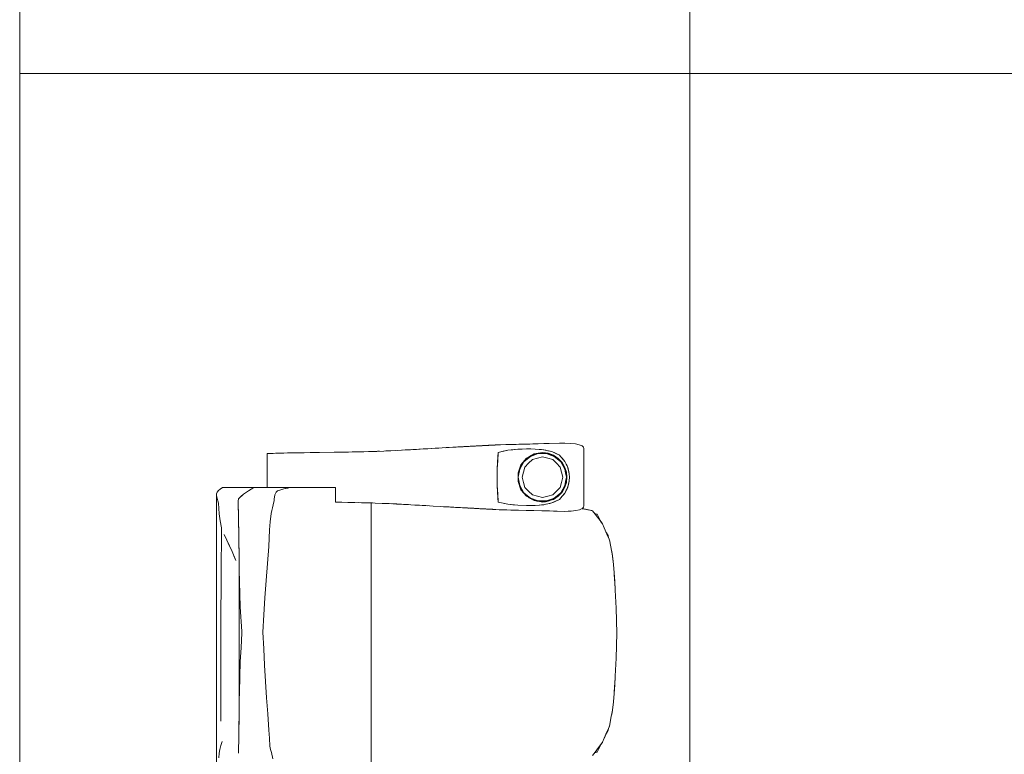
# Model space of a CAD drawing. Header units: millimetres. Extents: x 2 to 902, y -447 to 199.
# Tile 787 of 1056: x 32.79 to 36.58, y 174.86 to 177.68. Entities that reach past the tile are written whole.
import ezdxf

# ---------------------------------------------------------------- set-up
doc = ezdxf.new("R2010")
doc.units = ezdxf.units.MM
doc.header["$MEASUREMENT"] = 0
doc.layers.add('IFC-Elemento de mobília-Contorno', color=152, linetype='Continuous', lineweight=5)
doc.layers.add('IFC-Laje-Contorno', color=134, linetype='Continuous', lineweight=5)

msp = doc.modelspace()

# ---------------------------------------------------------------- linework, layer by layer
at = {"layer": 'IFC-Elemento de mobília-Contorno', "color": 7, "lineweight": 5}
for p, q in [((34.1611, 176.0219), (34.1881, 176.0231)), ((34.1881, 176.0231), (34.2152, 176.0242)), ((34.1961, 176.0234), (34.2117, 176.0241)), ((34.2117, 176.0241), (34.2326, 176.0251)), ((34.2152, 176.0242), (34.2431, 176.0257)), ((34.2431, 176.0257), (34.271, 176.0271)), ((34.2594, 176.0265), (34.2756, 176.0274)), ((34.271, 176.0271), (34.3145, 176.0296)), ((34.271, 176.0271), (34.3, 176.0288)), ((34.271, 176.0271), (34.2855, 176.0279)), ((34.2756, 176.0274), (34.2915, 176.0283)), ((34.2855, 176.0279), (34.3, 176.0288)), ((34.2915, 176.0283), (34.2955, 176.0285)), ((34.3, 176.0288), (34.3145, 176.0296)), ((34.3145, 176.0296), (34.329, 176.0304)), ((34.3145, 176.0296), (34.3239, 176.0301)), ((34.3239, 176.0301), (34.3708, 176.0328)), ((34.3239, 176.0301), (34.3404, 176.0311)), ((34.329, 176.0304), (34.3719, 176.0329)), ((34.3404, 176.0311), (34.3475, 176.0315)), ((34.3433, 176.0312), (34.3576, 176.0321)), ((34.3576, 176.0321), (34.3719, 176.0329)), ((34.3719, 176.0329), (34.3862, 176.0337)), ((34.3862, 176.0337), (34.4133, 176.0353)), ((34.3862, 176.0337), (34.3997, 176.0345)), ((34.3997, 176.0345), (34.4133, 176.0353)), ((34.4133, 176.0353), (34.4403, 176.0368)), ((34.4268, 176.036), (34.4403, 176.0368)), ((34.4268, 176.036), (34.4307, 176.0363)), ((34.4286, 176.0362), (34.4307, 176.0363)), ((34.4307, 176.0363), (34.4389, 176.0367)), ((34.4337, 176.0364), (34.4389, 176.0367)), ((34.4389, 176.0367), (34.4552, 176.0377)), ((34.4403, 176.0368), (34.4536, 176.0376)), ((34.4536, 176.0376), (34.4669, 176.0383)), ((34.4536, 176.0376), (34.4603, 176.0379)), ((34.4552, 176.0377), (34.4603, 176.0379)), ((34.4552, 176.0377), (34.4587, 176.0378)), ((34.4603, 176.0379), (34.4669, 176.0383)), ((34.4669, 176.0383), (34.4935, 176.0398)), ((34.4669, 176.0383), (34.4735, 176.0387)), ((34.4735, 176.0387), (34.4868, 176.0394)), ((34.4735, 176.0387), (34.4802, 176.039)), ((34.4802, 176.039), (34.4935, 176.0398)), ((34.4868, 176.0394), (34.4935, 176.0398)), ((34.4935, 176.0398), (34.5002, 176.0402)), ((34.4965, 176.04), (34.4999, 176.0401)), ((34.4966, 176.04), (34.5039, 176.0404)), ((34.4999, 176.0401), (34.5039, 176.0404)), ((34.5002, 176.0402), (34.5205, 176.0413)), ((34.5002, 176.0402), (34.507, 176.0405)), ((34.5039, 176.0404), (34.5081, 176.0406)), ((34.507, 176.0405), (34.5137, 176.0409)), ((34.5081, 176.0406), (34.5122, 176.0408)), ((34.5122, 176.0408), (34.5156, 176.041)), ((34.5122, 176.0408), (34.5135, 176.0409)), ((34.5137, 176.0409), (34.5205, 176.0413)), ((34.5171, 176.0411), (34.5205, 176.0413)), ((34.5205, 176.0413), (34.5273, 176.0416)), ((34.5205, 176.0413), (34.5239, 176.0414)), ((34.5239, 176.0414), (34.5273, 176.0416)), ((34.5273, 176.0416), (34.5374, 176.0422)), ((34.534, 176.042), (34.5374, 176.0422)), ((34.5374, 176.0422), (34.5475, 176.0427)), ((34.5374, 176.0422), (34.5442, 176.0425)), ((34.5374, 176.0422), (34.5408, 176.0424)), ((34.5408, 176.0424), (34.5442, 176.0425)), ((34.5442, 176.0425), (34.5475, 176.0427)), ((34.5475, 176.0427), (34.553, 176.043)), ((34.5503, 176.0429), (34.553, 176.043)), ((34.553, 176.043), (34.5612, 176.0435)), ((34.553, 176.043), (34.5585, 176.0433)), ((34.5585, 176.0433), (34.5612, 176.0435)), ((34.5599, 176.0434), (34.5701, 176.0439)), ((34.5612, 176.0435), (34.5667, 176.0437)), ((34.5635, 176.0436), (34.5639, 176.0436)), ((34.5639, 176.0436), (34.5648, 176.0436)), ((34.564, 176.0436), (34.5667, 176.0437)), ((34.5658, 176.0437), (34.5701, 176.0439)), ((34.5667, 176.0437), (34.5694, 176.0439)), ((34.5686, 176.0438), (34.5701, 176.0439)), ((34.5686, 176.0438), (34.5701, 176.0439)), ((34.5692, 176.0439), (34.5722, 176.044)), ((34.5701, 176.0439), (34.5764, 176.0443)), ((34.5701, 176.0439), (34.576, 176.0442)), ((34.5701, 176.0439), (34.5743, 176.0441)), ((34.5701, 176.0439), (34.5722, 176.044)), ((34.5722, 176.044), (34.59, 176.045)), ((34.5722, 176.044), (34.5845, 176.0447)), ((34.5722, 176.044), (34.5777, 176.0443)), ((34.5722, 176.044), (34.5749, 176.0442)), ((34.5722, 176.044), (34.5743, 176.0441)), ((34.5743, 176.0441), (34.5777, 176.0443)), ((34.5749, 176.0442), (34.5777, 176.0443)), ((34.5765, 176.0443), (34.5772, 176.0443)), ((34.5776, 176.0443), (34.5804, 176.0445)), ((34.5776, 176.0443), (34.5784, 176.0444)), ((34.5776, 176.0443), (34.5788, 176.0444)), ((34.5776, 176.0443), (34.5784, 176.0444)), ((34.5784, 176.0444), (34.5788, 176.0444)), ((34.5784, 176.0444), (34.5788, 176.0444)), ((34.5784, 176.0444), (34.5788, 176.0444)), ((34.5804, 176.0445), (34.5831, 176.0446)), ((34.5831, 176.0446), (34.5859, 176.0448)), ((34.5845, 176.0447), (34.5886, 176.0449)), ((34.5859, 176.0448), (34.5886, 176.0449)), ((34.5886, 176.0449), (34.59, 176.045)), ((34.59, 176.045), (34.5913, 176.045)), ((34.5913, 176.045), (34.5931, 176.0451)), ((34.5931, 176.0451), (34.5967, 176.0453)), ((34.5931, 176.0451), (34.5949, 176.0452)), ((34.5949, 176.0452), (34.5967, 176.0453)), ((34.5967, 176.0453), (34.5985, 176.0454)), ((34.5985, 176.0454), (34.6003, 176.0455)), ((34.6003, 176.0455), (34.6039, 176.0457)), ((34.6021, 176.0456), (34.6075, 176.0459)), ((34.6021, 176.0456), (34.6048, 176.0457)), ((34.6039, 176.0457), (34.6075, 176.0459)), ((34.6048, 176.0457), (34.6057, 176.0458)), ((34.6075, 176.0459), (34.6138, 176.0462)), ((34.6075, 176.0459), (34.6111, 176.0461)), ((34.6075, 176.0459), (34.6084, 176.0459)), ((34.6084, 176.0459), (34.6102, 176.046)), ((34.6084, 176.0459), (34.6093, 176.046)), ((34.6093, 176.046), (34.6111, 176.0461)), ((34.6102, 176.046), (34.612, 176.0461)), ((34.6111, 176.0461), (34.6147, 176.0462)), ((34.612, 176.0461), (34.6147, 176.0462)), ((34.612, 176.0461), (34.6129, 176.0462)), ((34.6129, 176.0462), (34.6138, 176.0462)), ((34.6138, 176.0462), (34.6147, 176.0462)), ((34.6143, 176.0462), (34.6165, 176.0463)), ((34.6147, 176.0462), (34.6174, 176.0464)), ((34.6165, 176.0463), (34.6174, 176.0464)), ((34.6174, 176.0464), (34.6192, 176.0465)), ((34.6183, 176.0464), (34.6201, 176.0465)), ((34.6201, 176.0465), (34.6373, 176.0474)), ((34.6285, 176.0179), (34.6661, 176.026)), ((34.6373, 176.0474), (34.6577, 176.0479)), ((34.6473, 176.022), (34.6661, 176.026)), ((34.6577, 176.0479), (34.7189, 176.0492)), ((34.6577, 176.0479), (34.6883, 176.0485)), ((34.6577, 176.0479), (34.6781, 176.0483)), ((34.6661, 176.026), (34.7046, 176.0301)), ((34.6661, 176.026), (34.6854, 176.0281)), ((34.6781, 176.0483), (34.6883, 176.0485)), ((34.6854, 176.0281), (34.7046, 176.0301)), ((34.6883, 176.0485), (34.7087, 176.049)), ((34.6883, 176.0485), (34.6985, 176.0488)), ((34.6985, 176.0488), (34.7087, 176.049)), ((34.7046, 176.0301), (34.7387, 176.0312)), ((34.7046, 176.0301), (34.7214, 176.0307)), ((34.7087, 176.049), (34.7189, 176.0492)), ((34.7189, 176.0492), (34.7511, 176.0501)), ((34.7214, 176.0307), (34.7382, 176.0312)), ((34.7381, 176.0312), (34.7543, 176.031)), ((34.7382, 176.0312), (34.7383, 176.0312)), ((34.7387, 176.0312), (34.7705, 176.0307)), ((34.7511, 176.0501), (34.8046, 176.0516)), ((34.7511, 176.0501), (34.7725, 176.0507)), ((34.7511, 176.0501), (34.7618, 176.0504)), ((34.7543, 176.031), (34.7704, 176.0307)), ((34.7618, 176.0504), (34.7832, 176.051)), ((34.7618, 176.0504), (34.7725, 176.0507)), ((34.7704, 176.0307), (34.7869, 176.0292)), ((34.7705, 176.0307), (34.7873, 176.0292)), ((34.7725, 176.0507), (34.8046, 176.0516)), ((34.7832, 176.051), (34.8046, 176.0516)), ((34.7869, 176.0292), (34.8035, 176.0277)), ((34.7873, 176.0292), (34.7956, 176.0284)), ((34.7956, 176.0284), (34.804, 176.0277)), ((34.8029, 176.0278), (34.8036, 176.0277)), ((34.8035, 176.0277), (34.8354, 176.021)), ((34.804, 176.0277), (34.8119, 176.026)), ((34.8046, 176.0516), (34.8248, 176.052)), ((34.8119, 176.026), (34.8199, 176.0243)), ((34.8199, 176.0243), (34.8278, 176.0226)), ((34.8248, 176.052), (34.8855, 176.0534)), ((34.8248, 176.052), (34.8653, 176.053)), ((34.8653, 176.053), (34.8855, 176.0534)), ((34.8855, 176.0534), (34.9071, 176.0527)), ((34.9071, 176.0527), (34.9259, 176.0507)), ((34.9259, 176.0507), (34.941, 176.0475)), ((34.941, 176.0475), (34.9516, 176.0432)), ((34.9516, 176.0432), (34.9574, 176.0381)), ((34.9574, 176.0381), (34.9582, 176.0326)), ((34.9581, 175.8118), (34.9582, 176.0326)), ((33.7394, 176.0131), (33.7406, 176.0132)), ((33.7394, 176.0131), (33.7401, 176.0132)), ((33.7394, 175.8821), (33.7394, 176.0131)), ((33.7401, 176.0132), (33.7488, 176.0135)), ((33.7401, 176.0132), (33.741, 176.0132)), ((33.7406, 176.0132), (33.7438, 176.0133)), ((33.7438, 176.0133), (33.7488, 176.0135)), ((33.7488, 176.0135), (33.7553, 176.0138)), ((33.7553, 176.0138), (33.7631, 176.0141)), ((33.7553, 176.0138), (33.7615, 176.014)), ((33.7612, 176.014), (33.7615, 176.014)), ((33.7615, 176.014), (33.7717, 176.0144)), ((33.7615, 176.014), (33.7615, 176.014)), ((33.7631, 176.0141), (33.7717, 176.0144)), ((33.7717, 176.0144), (33.828, 176.0158)), ((33.7717, 176.0144), (33.8193, 176.0157)), ((33.7747, 176.0145), (33.7828, 176.0147)), ((33.7828, 176.0147), (33.8042, 176.0153)), ((33.8042, 176.0153), (33.8193, 176.0157)), ((33.8175, 176.0156), (33.8193, 176.0157)), ((33.8193, 176.0157), (33.828, 176.0158)), ((33.8235, 176.0158), (33.8255, 176.0158)), ((33.8255, 176.0158), (33.8363, 176.016)), ((33.828, 176.0158), (33.8826, 176.0167)), ((33.8315, 176.0159), (33.8363, 176.016)), ((33.8363, 176.016), (33.8487, 176.0162)), ((33.876, 176.0166), (33.905, 176.0171)), ((33.8826, 176.0167), (33.9407, 176.0176)), ((33.905, 176.0171), (33.9407, 176.0176)), ((33.9407, 176.0176), (33.9984, 176.0185)), ((33.9407, 176.0176), (33.9968, 176.0185)), ((33.9968, 176.0185), (34.0445, 176.0192)), ((33.9984, 176.0185), (34.0532, 176.0193)), ((34.053, 176.0193), (34.0802, 176.0198)), ((34.0662, 176.0196), (34.0864, 176.02)), ((34.0802, 176.0198), (34.1072, 176.0203)), ((34.0864, 176.02), (34.1122, 176.0205)), ((34.1072, 176.0203), (34.1341, 176.0211)), ((34.13, 176.021), (34.1331, 176.0211)), ((34.1331, 176.0211), (34.1642, 176.0221)), ((34.1331, 176.0211), (34.1486, 176.0216)), ((34.1341, 176.0211), (34.1611, 176.0219)), ((34.1486, 176.0216), (34.1642, 176.0221)), ((34.1642, 176.0221), (34.1717, 176.0224)), ((34.6248, 175.9541), (34.6276, 176.0019)), ((34.6257, 175.97), (34.6267, 175.986)), ((34.6267, 175.986), (34.6285, 176.0179)), ((34.6267, 175.986), (34.6276, 176.0019)), ((34.6276, 176.0019), (34.6285, 176.0179)), ((34.6285, 176.0179), (34.6473, 176.022)), ((34.7165, 175.97), (34.7379, 175.9954)), ((34.7214, 175.9758), (34.7366, 175.9928)), ((34.7279, 175.9816), (34.7525, 176.0022)), ((34.7301, 175.9855), (34.7484, 176.0009)), ((34.7366, 175.9928), (34.7536, 176.0044)), ((34.7379, 175.9954), (34.7524, 176.0037)), ((34.7459, 175.9758), (34.7603, 175.9901)), ((34.7524, 176.0037), (34.7668, 176.0119)), ((34.7525, 176.0022), (34.7826, 176.0131)), ((34.7533, 176.0042), (34.7803, 176.014)), ((34.7565, 176.006), (34.7769, 176.0136)), ((34.7603, 175.9901), (34.7799, 175.9954)), ((34.7668, 176.0119), (34.7832, 176.0147)), ((34.7769, 176.0136), (34.7996, 176.0161)), ((34.7799, 175.9954), (34.7996, 176.0006)), ((34.7826, 176.0131), (34.8146, 176.0131)), ((34.7832, 176.0147), (34.7996, 176.0174)), ((34.7868, 176.0147), (34.8097, 176.0147)), ((34.7996, 176.0174), (34.8104, 176.0161)), ((34.7996, 176.0161), (34.8237, 176.0127)), ((34.7996, 176.0006), (34.8192, 175.9954)), ((34.8104, 176.0161), (34.8212, 176.0147)), ((34.8146, 176.0131), (34.8297, 176.0076)), ((34.8182, 176.0135), (34.8302, 176.0091)), ((34.8192, 175.9954), (34.8388, 175.9901)), ((34.8212, 176.0147), (34.8315, 176.0109)), ((34.8237, 176.0127), (34.8462, 176.0032)), ((34.8278, 176.0226), (34.8357, 176.0209)), ((34.8297, 176.0076), (34.8447, 176.0021)), ((34.8302, 176.0091), (34.8439, 176.0042)), ((34.8315, 176.0109), (34.8417, 176.0071)), ((34.8348, 176.0211), (34.8357, 176.0209)), ((34.8354, 176.021), (34.8498, 176.0143)), ((34.8357, 176.0209), (34.843, 176.0174)), ((34.8388, 175.9901), (34.8532, 175.9758)), ((34.8417, 176.0071), (34.8508, 176.0011)), ((34.843, 176.0174), (34.8502, 176.014)), ((34.8447, 176.0021), (34.857, 175.9918)), ((34.8457, 176.0034), (34.858, 175.9931)), ((34.8462, 176.0032), (34.8654, 175.9882)), ((34.8498, 176.0143), (34.8642, 176.0076)), ((34.8502, 176.014), (34.8648, 176.0072)), ((34.8508, 176.0011), (34.8598, 175.995)), ((34.857, 175.9918), (34.8693, 175.9815)), ((34.858, 175.9931), (34.8682, 175.9846)), ((34.8598, 175.995), (34.8747, 175.9791)), ((34.8635, 176.008), (34.8643, 176.0075)), ((34.8642, 176.0076), (34.8644, 176.0074)), ((34.8642, 176.0076), (34.8644, 176.0074)), ((34.8648, 176.0072), (34.87, 176.0012)), ((34.8654, 175.9882), (34.8802, 175.9688)), ((34.87, 176.0012), (34.8803, 175.9892)), ((34.87, 176.0012), (34.8751, 175.9952)), ((34.8748, 175.9954), (34.8802, 175.9893)), ((34.8751, 175.9952), (34.8803, 175.9892)), ((34.8802, 175.9893), (34.8855, 175.9832)), ((34.8803, 175.9892), (34.8855, 175.9832)), ((34.6248, 175.9541), (34.6257, 175.97)), ((34.6248, 175.9221), (34.6248, 175.9541)), ((34.7051, 175.9387), (34.7108, 175.9544)), ((34.7052, 175.926), (34.7098, 175.9517)), ((34.7052, 175.9335), (34.7097, 175.9514)), ((34.7062, 175.9221), (34.7118, 175.9538)), ((34.7108, 175.9544), (34.7165, 175.97)), ((34.7116, 175.9567), (34.7251, 175.9799)), ((34.7118, 175.9538), (34.7279, 175.9816)), ((34.7124, 175.9587), (34.7215, 175.9759)), ((34.7263, 175.9417), (34.7315, 175.9614)), ((34.7315, 175.9614), (34.7459, 175.9758)), ((34.8532, 175.9758), (34.8676, 175.9614)), ((34.8676, 175.9614), (34.8728, 175.9417)), ((34.8693, 175.9815), (34.8773, 175.9677)), ((34.8732, 175.978), (34.8787, 175.9685)), ((34.8747, 175.9791), (34.8855, 175.9603)), ((34.8773, 175.9677), (34.8854, 175.9538)), ((34.8787, 175.9685), (34.8843, 175.9589)), ((34.8802, 175.9688), (34.8895, 175.9463)), ((34.8854, 175.9538), (34.8882, 175.9379)), ((34.8855, 175.9832), (34.8882, 175.9776)), ((34.8855, 175.9832), (34.8881, 175.9779)), ((34.8855, 175.9603), (34.8913, 175.9416)), ((34.8875, 175.9511), (34.8898, 175.9382)), ((34.8881, 175.9779), (34.8907, 175.9725)), ((34.8882, 175.9776), (34.8909, 175.972)), ((34.8907, 175.9725), (34.8933, 175.9671)), ((34.8909, 175.972), (34.8936, 175.9663)), ((34.8933, 175.9671), (34.8959, 175.9618)), ((34.8936, 175.9663), (34.8963, 175.9607)), ((34.8959, 175.9618), (34.899, 175.9488)), ((34.8963, 175.9607), (34.8992, 175.9483)), ((34.8987, 175.9502), (34.8992, 175.9483)), ((34.899, 175.9488), (34.9006, 175.9423)), ((34.8991, 175.9487), (34.9001, 175.9446)), ((34.8992, 175.9483), (34.9022, 175.9359)), ((34.6248, 175.8901), (34.6248, 175.9381)), ((34.7051, 175.9387), (34.7051, 175.9054)), ((34.7052, 175.9107), (34.7052, 175.9335)), ((34.7052, 175.9182), (34.7098, 175.8925)), ((34.7052, 175.9107), (34.7097, 175.8928)), ((34.7062, 175.9221), (34.7118, 175.8904)), ((34.721, 175.9221), (34.7263, 175.9417)), ((34.721, 175.9221), (34.7263, 175.9025)), ((34.8728, 175.9417), (34.8781, 175.9221)), ((34.8728, 175.9025), (34.8781, 175.9221)), ((34.8875, 175.8931), (34.8905, 175.9102)), ((34.8882, 175.9379), (34.891, 175.9221)), ((34.8882, 175.9063), (34.891, 175.9221)), ((34.8895, 175.9463), (34.8926, 175.9221)), ((34.8895, 175.8979), (34.8926, 175.9221)), ((34.8898, 175.9382), (34.8926, 175.9221)), ((34.8905, 175.9102), (34.8926, 175.9221)), ((34.8913, 175.9416), (34.8933, 175.9221)), ((34.8913, 175.9025), (34.8933, 175.9221)), ((34.9001, 175.9446), (34.9022, 175.9359)), ((34.9006, 175.9423), (34.9022, 175.9359)), ((34.9022, 175.9359), (34.9034, 175.9221)), ((34.9022, 175.9084), (34.9034, 175.9221)), ((33.5517, 175.8708), (33.5585, 175.8765)), ((33.5585, 175.8765), (33.5682, 175.8821)), ((33.5682, 175.8821), (33.6884, 175.8821)), ((33.6683, 175.8703), (33.6884, 175.8821)), ((33.6884, 175.8821), (33.8265, 175.8821)), ((33.7189, 175.8821), (33.7394, 175.8821)), ((33.7833, 175.8712), (33.7877, 175.8726)), ((33.7877, 175.8726), (33.7921, 175.874)), ((33.7921, 175.874), (33.7965, 175.8755)), ((33.7965, 175.8755), (33.804, 175.8771)), ((33.804, 175.8771), (33.8265, 175.8821)), ((33.804, 175.8771), (33.8115, 175.8788)), ((33.8115, 175.8788), (33.819, 175.8804)), ((33.819, 175.8804), (33.8265, 175.8821)), ((33.8231, 175.8821), (33.8291, 175.8821)), ((33.8265, 175.8821), (33.8304, 175.8821)), ((33.8291, 175.8821), (33.8347, 175.8821)), ((33.8304, 175.8821), (33.8344, 175.8821)), ((33.8344, 175.8821), (33.8383, 175.8821)), ((33.8383, 175.8821), (33.8421, 175.8821)), ((33.8421, 175.8821), (33.846, 175.8821)), ((33.846, 175.8821), (33.8498, 175.8821)), ((33.8498, 175.8821), (33.8536, 175.8821)), ((33.8536, 175.8821), (33.8574, 175.8821)), ((33.8574, 175.8821), (33.8612, 175.8821)), ((33.8612, 175.8821), (33.8651, 175.8821)), ((33.8651, 175.8821), (33.869, 175.8821)), ((33.869, 175.8821), (33.873, 175.8821)), ((33.873, 175.8821), (33.8771, 175.8821)), ((33.8771, 175.8821), (33.8813, 175.8821)), ((33.8813, 175.8821), (33.8856, 175.8821)), ((33.8856, 175.8821), (33.8899, 175.8821)), ((33.8899, 175.8821), (33.8943, 175.8821)), ((33.8943, 175.8821), (33.8986, 175.8821)), ((33.8986, 175.8821), (33.9029, 175.8821)), ((33.9029, 175.8821), (33.907, 175.8821)), ((33.907, 175.8821), (33.911, 175.8821)), ((33.911, 175.8821), (33.9148, 175.8821)), ((33.9148, 175.8821), (33.9184, 175.8821)), ((33.9184, 175.8821), (33.9219, 175.8821)), ((33.9219, 175.8821), (33.9251, 175.8821)), ((33.9251, 175.8821), (33.9284, 175.8821)), ((33.9284, 175.8821), (33.9316, 175.8821)), ((33.9316, 175.8821), (33.9349, 175.8821)), ((33.9349, 175.8821), (33.9383, 175.8821)), ((33.9383, 175.8821), (33.9419, 175.8821)), ((33.9419, 175.8821), (33.9457, 175.8821)), ((33.9457, 175.8821), (33.9498, 175.8821)), ((33.9498, 175.8821), (33.9542, 175.8821)), ((33.9542, 175.8821), (33.9587, 175.8821)), ((33.9587, 175.8821), (33.9634, 175.8821)), ((33.9634, 175.8821), (33.9683, 175.8821)), ((33.9683, 175.8821), (33.9733, 175.8821)), ((33.9733, 175.8821), (33.9783, 175.8821)), ((33.9783, 175.8821), (33.9834, 175.8821)), ((33.9834, 175.8821), (33.9886, 175.8821)), ((33.9886, 175.8821), (33.9936, 175.8821)), ((33.9936, 175.8821), (33.9984, 175.8821)), ((33.9984, 175.8821), (34.0031, 175.8821)), ((34.0031, 175.8556), (34.0031, 175.8821)), ((34.6248, 175.8901), (34.6276, 175.8423)), ((34.6248, 175.8901), (34.6257, 175.8742)), ((34.6257, 175.8742), (34.6267, 175.8582)), ((34.7051, 175.9054), (34.7165, 175.8742)), ((34.7116, 175.8876), (34.7251, 175.8643)), ((34.7118, 175.8904), (34.7279, 175.8626)), ((34.7123, 175.8855), (34.7214, 175.8684)), ((34.7165, 175.8742), (34.7272, 175.8615)), ((34.7263, 175.9025), (34.7315, 175.8828)), ((34.7315, 175.8828), (34.7459, 175.8685)), ((34.8532, 175.8685), (34.8676, 175.8828)), ((34.8654, 175.856), (34.8802, 175.8754)), ((34.8676, 175.8828), (34.8728, 175.9025)), ((34.8693, 175.8627), (34.8773, 175.8766)), ((34.8733, 175.8663), (34.8787, 175.8757)), ((34.8747, 175.8651), (34.8855, 175.8839)), ((34.8773, 175.8766), (34.8854, 175.8904)), ((34.8787, 175.8757), (34.8843, 175.8853)), ((34.8802, 175.8754), (34.8895, 175.8979)), ((34.8854, 175.8904), (34.8882, 175.9063)), ((34.8855, 175.8839), (34.8913, 175.9025)), ((34.8855, 175.861), (34.8936, 175.8779)), ((34.8881, 175.8663), (34.8907, 175.8717)), ((34.8882, 175.8666), (34.8936, 175.8779)), ((34.8882, 175.8666), (34.8909, 175.8724)), ((34.8907, 175.8717), (34.8933, 175.8771)), ((34.8909, 175.8722), (34.8936, 175.8779)), ((34.8933, 175.8771), (34.8959, 175.8825)), ((34.8936, 175.8779), (34.8963, 175.8835)), ((34.8959, 175.8825), (34.899, 175.8954)), ((34.8963, 175.8835), (34.8992, 175.8959)), ((34.8987, 175.894), (34.8992, 175.8959)), ((34.899, 175.8954), (34.9006, 175.9019)), ((34.8991, 175.8954), (34.9001, 175.8996)), ((34.8992, 175.8959), (34.9022, 175.9084)), ((34.9001, 175.8996), (34.9022, 175.9084)), ((34.9006, 175.9019), (34.9022, 175.9084)), ((33.5448, 175.5518), (33.545, 175.8581)), ((33.545, 175.8581), (33.5473, 175.8648)), ((33.545, 175.8581), (33.5452, 175.8507)), ((33.5452, 175.8507), (33.5476, 175.841)), ((33.5473, 175.8648), (33.5517, 175.8708)), ((33.5476, 175.841), (33.5497, 175.8319)), ((33.6283, 175.8307), (33.6288, 175.8385)), ((33.6283, 175.8305), (33.6288, 175.8385)), ((33.6288, 175.8385), (33.648, 175.8569)), ((33.6288, 175.8385), (33.6384, 175.8477)), ((33.6384, 175.8477), (33.648, 175.8569)), ((33.648, 175.8569), (33.6683, 175.8703)), ((33.766, 175.8314), (33.7664, 175.8356)), ((33.7664, 175.8356), (33.7669, 175.8398)), ((33.7669, 175.8398), (33.7673, 175.8439)), ((33.7673, 175.8439), (33.7679, 175.8466)), ((33.7679, 175.8466), (33.769, 175.8519)), ((33.7679, 175.8466), (33.7684, 175.8493)), ((33.769, 175.8519), (33.7695, 175.8546)), ((33.7695, 175.8546), (33.773, 175.8627)), ((33.7695, 175.8546), (33.7704, 175.8566)), ((33.7704, 175.8566), (33.773, 175.8627)), ((33.773, 175.8627), (33.7745, 175.8645)), ((33.7745, 175.8645), (33.776, 175.8662)), ((33.776, 175.8662), (33.7775, 175.868)), ((33.7775, 175.868), (33.779, 175.8698)), ((33.779, 175.8698), (33.7833, 175.8712)), ((34.0031, 175.8261), (34.0031, 175.8556)), ((34.6267, 175.8582), (34.6285, 175.8263)), ((34.6267, 175.8582), (34.6276, 175.8423)), ((34.6267, 175.8582), (34.6267, 175.8579)), ((34.6276, 175.8423), (34.6285, 175.8263)), ((34.7214, 175.8684), (34.7366, 175.8514)), ((34.7272, 175.8615), (34.738, 175.8487)), ((34.7279, 175.8626), (34.7525, 175.8421)), ((34.7301, 175.8587), (34.7484, 175.8433)), ((34.7366, 175.8514), (34.7536, 175.8398)), ((34.738, 175.8487), (34.7668, 175.8323)), ((34.7459, 175.8685), (34.7603, 175.8541)), ((34.7525, 175.8421), (34.7826, 175.8311)), ((34.7533, 175.8401), (34.7803, 175.8302)), ((34.7565, 175.8382), (34.7769, 175.8306)), ((34.7603, 175.8541), (34.7799, 175.8488)), ((34.7799, 175.8488), (34.7996, 175.8436)), ((34.7996, 175.8436), (34.8192, 175.8488)), ((34.8146, 175.8311), (34.8297, 175.8366)), ((34.8182, 175.8307), (34.8302, 175.8351)), ((34.8192, 175.8488), (34.8388, 175.8541)), ((34.8237, 175.8315), (34.8462, 175.841)), ((34.8297, 175.8366), (34.8447, 175.8421)), ((34.8302, 175.8351), (34.844, 175.8401)), ((34.8315, 175.8333), (34.8417, 175.8371)), ((34.8388, 175.8541), (34.8532, 175.8685)), ((34.8417, 175.8371), (34.8508, 175.8432)), ((34.8447, 175.8421), (34.857, 175.8524)), ((34.8457, 175.8408), (34.858, 175.8511)), ((34.8462, 175.841), (34.8654, 175.856)), ((34.8498, 175.8299), (34.8642, 175.8366)), ((34.8502, 175.8302), (34.8648, 175.837)), ((34.8508, 175.8432), (34.8598, 175.8492)), ((34.857, 175.8524), (34.8693, 175.8627)), ((34.858, 175.8511), (34.8682, 175.8596)), ((34.8598, 175.8492), (34.8747, 175.8651)), ((34.8635, 175.8363), (34.8643, 175.8367)), ((34.8642, 175.8366), (34.8644, 175.8368)), ((34.8642, 175.8366), (34.8644, 175.8368)), ((34.8648, 175.837), (34.8751, 175.849)), ((34.8648, 175.837), (34.87, 175.843)), ((34.87, 175.843), (34.8751, 175.849)), ((34.8748, 175.8488), (34.8855, 175.861)), ((34.8748, 175.8488), (34.8802, 175.8549)), ((34.8751, 175.849), (34.8803, 175.855)), ((34.8803, 175.855), (34.8855, 175.861)), ((34.8855, 175.861), (34.8882, 175.8666)), ((34.8855, 175.861), (34.8881, 175.8663)), ((33.5497, 175.8319), (33.5518, 175.8228)), ((33.5518, 175.8228), (33.5536, 175.8019)), ((33.5536, 175.8019), (33.5554, 175.781)), ((33.6277, 175.8229), (33.6283, 175.8307)), ((33.6277, 175.8225), (33.6283, 175.8305)), ((33.6277, 175.8225), (33.6284, 175.7985)), ((33.6277, 175.8225), (33.6282, 175.8065)), ((33.6281, 175.8073), (33.6286, 175.7917)), ((33.6283, 175.8005), (33.6284, 175.7985)), ((33.6284, 175.7985), (33.6286, 175.7905)), ((33.7572, 175.7937), (33.76, 175.8048)), ((33.76, 175.8048), (33.7628, 175.816)), ((33.7628, 175.816), (33.7656, 175.8272)), ((33.7656, 175.8272), (33.766, 175.8314)), ((34.0031, 175.8261), (34.0075, 175.8261)), ((34.0031, 175.826), (34.0227, 175.8257)), ((34.0075, 175.8261), (34.0114, 175.8261)), ((34.0227, 175.8257), (34.0499, 175.8253)), ((34.0227, 175.8257), (34.0266, 175.8256)), ((34.0499, 175.8253), (34.0764, 175.8248)), ((34.0534, 175.8252), (34.0764, 175.8248)), ((34.0764, 175.8248), (34.1029, 175.8243)), ((34.0912, 175.8245), (34.1197, 175.8238)), ((34.1029, 175.8243), (34.1293, 175.8236)), ((34.1197, 175.8238), (34.1455, 175.8231)), ((34.1293, 175.8236), (34.1557, 175.8228)), ((34.1394, 175.8233), (34.1394, 175.7577)), ((34.1546, 175.8228), (34.1877, 175.8214)), ((34.1557, 175.8228), (34.1826, 175.8217)), ((34.1826, 175.8217), (34.2095, 175.8206)), ((34.1877, 175.8214), (34.2048, 175.8207)), ((34.1877, 175.8214), (34.218, 175.8201)), ((34.2048, 175.8207), (34.2179, 175.8201)), ((34.2095, 175.8206), (34.2509, 175.8184)), ((34.2095, 175.8206), (34.2371, 175.8192)), ((34.2095, 175.8206), (34.2233, 175.8199)), ((34.2233, 175.8199), (34.2371, 175.8192)), ((34.2371, 175.8192), (34.2509, 175.8184)), ((34.2371, 175.8192), (34.2391, 175.819)), ((34.2391, 175.819), (34.2393, 175.819)), ((34.2391, 175.819), (34.2564, 175.8181)), ((34.2509, 175.8184), (34.2647, 175.8177)), ((34.2564, 175.8181), (34.2737, 175.8172)), ((34.2647, 175.8177), (34.2789, 175.8169)), ((34.2647, 175.8177), (34.2931, 175.8161)), ((34.2737, 175.8172), (34.2835, 175.8167)), ((34.2789, 175.8169), (34.2789, 175.8169)), ((34.2789, 175.8169), (34.2931, 175.8161)), ((34.2931, 175.8161), (34.3086, 175.8153)), ((34.2931, 175.8161), (34.3215, 175.8145)), ((34.2931, 175.8161), (34.3073, 175.8153)), ((34.3073, 175.8153), (34.3215, 175.8145)), ((34.3086, 175.8153), (34.3263, 175.8142)), ((34.3215, 175.8145), (34.3357, 175.8137)), ((34.3263, 175.8142), (34.3439, 175.8132)), ((34.3357, 175.8137), (34.3499, 175.8129)), ((34.3439, 175.8132), (34.3555, 175.8126)), ((34.3499, 175.8129), (34.3641, 175.8121)), ((34.3499, 175.8129), (34.3783, 175.8112)), ((34.3641, 175.8121), (34.3783, 175.8112)), ((34.3783, 175.8112), (34.4051, 175.8097)), ((34.4051, 175.8097), (34.4185, 175.8089)), ((34.4185, 175.8089), (34.432, 175.8081)), ((34.4308, 175.8082), (34.4323, 175.8081)), ((34.432, 175.8081), (34.4385, 175.8078)), ((34.4323, 175.8081), (34.4402, 175.8077)), ((34.4323, 175.8081), (34.4403, 175.8077)), ((34.4385, 175.8078), (34.445, 175.8074)), ((34.445, 175.8074), (34.4516, 175.8071)), ((34.4516, 175.8071), (34.4646, 175.8063)), ((34.4516, 175.8071), (34.4581, 175.8067)), ((34.4581, 175.8067), (34.4842, 175.8052)), ((34.4581, 175.8067), (34.4712, 175.806)), ((34.4581, 175.8067), (34.4777, 175.8056)), ((34.4646, 175.8063), (34.4712, 175.8059)), ((34.4712, 175.806), (34.4842, 175.8052)), ((34.4777, 175.8056), (34.4842, 175.8052)), ((34.4842, 175.8052), (34.4909, 175.8049)), ((34.4909, 175.8049), (34.4976, 175.8045)), ((34.4909, 175.8049), (34.5312, 175.8027)), ((34.4976, 175.8045), (34.5043, 175.8041)), ((34.4976, 175.8045), (34.5028, 175.8042)), ((34.5028, 175.8042), (34.5073, 175.804)), ((34.5043, 175.8041), (34.511, 175.8038)), ((34.5043, 175.8041), (34.5211, 175.8032)), ((34.5043, 175.8041), (34.5312, 175.8027)), ((34.5073, 175.804), (34.5117, 175.8037)), ((34.511, 175.8038), (34.5177, 175.8034)), ((34.511, 175.8038), (34.5211, 175.8032)), ((34.5117, 175.8037), (34.5137, 175.8036)), ((34.5117, 175.8037), (34.5156, 175.8035)), ((34.5177, 175.8034), (34.5211, 175.8032)), ((34.5211, 175.8032), (34.5245, 175.803)), ((34.5211, 175.8032), (34.5312, 175.8027)), ((34.5245, 175.803), (34.5312, 175.8027)), ((34.5312, 175.8027), (34.5345, 175.8025)), ((34.5345, 175.8025), (34.5379, 175.8023)), ((34.5379, 175.8023), (34.5412, 175.8021)), ((34.5379, 175.8023), (34.5444, 175.8019)), ((34.5412, 175.8021), (34.5444, 175.8019)), ((34.5444, 175.8019), (34.551, 175.8016)), ((34.5444, 175.8019), (34.5576, 175.8012)), ((34.5444, 175.8019), (34.5543, 175.8014)), ((34.5477, 175.8018), (34.551, 175.8016)), ((34.551, 175.8016), (34.5543, 175.8014)), ((34.5543, 175.8014), (34.5576, 175.8012)), ((34.5576, 175.8012), (34.5642, 175.8009)), ((34.5576, 175.8012), (34.5612, 175.8011)), ((34.5609, 175.8011), (34.5642, 175.8009)), ((34.5617, 175.801), (34.5653, 175.8008)), ((34.5639, 175.8009), (34.5774, 175.8002)), ((34.5639, 175.8009), (34.5675, 175.8007)), ((34.5639, 175.8009), (34.5642, 175.8009)), ((34.5642, 175.8009), (34.5708, 175.8006)), ((34.5653, 175.8008), (34.5698, 175.8006)), ((34.5653, 175.8008), (34.5676, 175.8007)), ((34.5675, 175.8007), (34.5708, 175.8006)), ((34.5676, 175.8007), (34.572, 175.8005)), ((34.5698, 175.8006), (34.572, 175.8005)), ((34.5708, 175.8006), (34.5774, 175.8002)), ((34.572, 175.8005), (34.5743, 175.8004)), ((34.5741, 175.8004), (34.5767, 175.8002)), ((34.5743, 175.8004), (34.5763, 175.8003)), ((34.5743, 175.8004), (34.5788, 175.8001)), ((34.5743, 175.8004), (34.5788, 175.8001)), ((34.5767, 175.8002), (34.5791, 175.8001)), ((34.5767, 175.8002), (34.5816, 175.8)), ((34.5774, 175.8002), (34.5807, 175.8)), ((34.5791, 175.8001), (34.5816, 175.8)), ((34.5807, 175.8), (34.584, 175.7998)), ((34.584, 175.7998), (34.5856, 175.7998)), ((34.5856, 175.7998), (34.5873, 175.7997)), ((34.5856, 175.7998), (34.5889, 175.7996)), ((34.5873, 175.7997), (34.5889, 175.7996)), ((34.5889, 175.7996), (34.5905, 175.7995)), ((34.5905, 175.7995), (34.5933, 175.7994)), ((34.5933, 175.7994), (34.5961, 175.7992)), ((34.5933, 175.7994), (34.6188, 175.7981)), ((34.5933, 175.7994), (34.5975, 175.7991)), ((34.5933, 175.7994), (34.6072, 175.7987)), ((34.5961, 175.7992), (34.6003, 175.799)), ((34.5975, 175.7991), (34.5989, 175.7991)), ((34.5975, 175.7991), (34.6002, 175.799)), ((34.5975, 175.7991), (34.603, 175.7989)), ((34.6002, 175.799), (34.6044, 175.7988)), ((34.6002, 175.799), (34.603, 175.7989)), ((34.6002, 175.799), (34.6016, 175.7989)), ((34.6016, 175.7989), (34.603, 175.7989)), ((34.603, 175.7989), (34.6044, 175.7988)), ((34.603, 175.7989), (34.6072, 175.7987)), ((34.6044, 175.7988), (34.6058, 175.7987)), ((34.6072, 175.7987), (34.6188, 175.7981)), ((34.6072, 175.7987), (34.6085, 175.7986)), ((34.6085, 175.7986), (34.6127, 175.7984)), ((34.6085, 175.7986), (34.6099, 175.7985)), ((34.6099, 175.7985), (34.6127, 175.7984)), ((34.6127, 175.7984), (34.6188, 175.7981)), ((34.6188, 175.7981), (34.633, 175.7973)), ((34.6197, 175.798), (34.6471, 175.7966)), ((34.6285, 175.8263), (34.666, 175.8182)), ((34.6285, 175.8263), (34.6473, 175.8223)), ((34.633, 175.7973), (34.6471, 175.7966)), ((34.6471, 175.7966), (34.662, 175.7962)), ((34.6473, 175.8223), (34.666, 175.8182)), ((34.662, 175.7962), (34.7365, 175.7944)), ((34.662, 175.7962), (34.7067, 175.7952)), ((34.662, 175.7962), (34.6769, 175.7959)), ((34.666, 175.8182), (34.7046, 175.8141)), ((34.666, 175.8182), (34.6853, 175.8161)), ((34.6769, 175.7959), (34.6918, 175.7955)), ((34.6853, 175.8161), (34.7046, 175.8141)), ((34.6918, 175.7955), (34.7365, 175.7944)), ((34.7046, 175.8141), (34.7387, 175.813)), ((34.7046, 175.8141), (34.7384, 175.813)), ((34.7381, 175.813), (34.7543, 175.8133)), ((34.7382, 175.813), (34.7383, 175.813)), ((34.7387, 175.813), (34.7705, 175.8135)), ((34.7543, 175.8133), (34.7704, 175.8135)), ((34.7668, 175.8323), (34.7833, 175.8295)), ((34.7704, 175.8135), (34.7869, 175.815)), ((34.7705, 175.8135), (34.7873, 175.815)), ((34.7769, 175.8306), (34.7996, 175.8281)), ((34.7826, 175.8311), (34.8146, 175.8311)), ((34.7832, 175.8295), (34.7996, 175.8268)), ((34.7868, 175.8295), (34.8097, 175.8295)), ((34.7869, 175.815), (34.8035, 175.8165)), ((34.7873, 175.815), (34.7956, 175.8158)), ((34.7956, 175.8158), (34.804, 175.8166)), ((34.7996, 175.8281), (34.8237, 175.8315)), ((34.7996, 175.8268), (34.8104, 175.8281)), ((34.8024, 175.8164), (34.8037, 175.8165)), ((34.8035, 175.8165), (34.8354, 175.8232)), ((34.804, 175.8166), (34.8119, 175.8182)), ((34.8104, 175.8281), (34.8212, 175.8295)), ((34.8119, 175.8182), (34.8199, 175.82)), ((34.8198, 175.8199), (34.8278, 175.8216)), ((34.8212, 175.8295), (34.8315, 175.8333)), ((34.8278, 175.8216), (34.8357, 175.8233)), ((34.8348, 175.8231), (34.8357, 175.8233)), ((34.8354, 175.8232), (34.8498, 175.8299)), ((34.8357, 175.8233), (34.843, 175.8268)), ((34.8427, 175.8266), (34.8502, 175.8302)), ((34.9279, 175.7938), (34.9422, 175.797)), ((34.9422, 175.797), (34.9522, 175.8014)), ((34.9515, 175.801), (34.9609, 175.7993)), ((34.9518, 175.8012), (34.9578, 175.8001)), ((34.9519, 175.8011), (34.9575, 175.8064)), ((34.9575, 175.8064), (34.9581, 175.8118)), ((34.9578, 175.8001), (34.9734, 175.7973)), ((34.9578, 175.8001), (34.9891, 175.7945)), ((34.9609, 175.7993), (34.9765, 175.7963)), ((34.9734, 175.7973), (34.9891, 175.7945)), ((34.9765, 175.7963), (34.9922, 175.7933)), ((33.5554, 175.781), (33.5587, 175.7549)), ((33.6286, 175.7917), (33.6291, 175.7714)), ((33.6286, 175.7905), (33.6289, 175.7785)), ((33.6291, 175.7714), (33.6296, 175.751)), ((33.7517, 175.7511), (33.7545, 175.7825)), ((33.7545, 175.7825), (33.7572, 175.7937)), ((34.1394, 175.6856), (34.1394, 175.7577)), ((34.7365, 175.7944), (34.7514, 175.7941)), ((34.7365, 175.7944), (34.7663, 175.7937)), ((34.7514, 175.7941), (34.7663, 175.7937)), ((34.7663, 175.7937), (34.7961, 175.793)), ((34.7961, 175.793), (34.8855, 175.7908)), ((34.7961, 175.793), (34.8259, 175.7923)), ((34.7961, 175.793), (34.8557, 175.7915)), ((34.8855, 175.7908), (34.8981, 175.7911)), ((34.8981, 175.7911), (34.9099, 175.7917)), ((34.9099, 175.7917), (34.9279, 175.7938)), ((34.9891, 175.7945), (34.9897, 175.7937)), ((34.9891, 175.7945), (34.9897, 175.7937)), ((34.9891, 175.7945), (34.9897, 175.7937)), ((34.9891, 175.7945), (34.9897, 175.7937)), ((34.9922, 175.7933), (35.0017, 175.7806)), ((34.9997, 175.7832), (35.0093, 175.7805)), ((35.0017, 175.7806), (35.0093, 175.7805)), ((35.0017, 175.7806), (35.0111, 175.768)), ((35.0093, 175.7805), (35.0145, 175.7702)), ((35.0111, 175.768), (35.0206, 175.7553)), ((35.0145, 175.7702), (35.0198, 175.7598)), ((35.0198, 175.7598), (35.0251, 175.7495)), ((33.5587, 175.7549), (33.5643, 175.7276)), ((33.562, 175.5429), (33.5643, 175.7276)), ((33.6296, 175.751), (33.6303, 175.7049)), ((33.6296, 175.7485), (33.6296, 175.7473)), ((33.6296, 175.7473), (33.6301, 175.7176)), ((33.7475, 175.6877), (33.749, 175.7197)), ((33.749, 175.7197), (33.7517, 175.7511)), ((35.0206, 175.7553), (35.0253, 175.749)), ((35.0247, 175.7501), (35.0288, 175.745)), ((35.0248, 175.7501), (35.0288, 175.745)), ((35.0251, 175.7495), (35.0253, 175.749)), ((35.0251, 175.7495), (35.0253, 175.749)), ((35.0253, 175.749), (35.0296, 175.7432)), ((35.0288, 175.745), (35.0296, 175.7432)), ((35.0296, 175.7432), (35.03, 175.7427)), ((35.03, 175.7427), (35.0432, 175.7119)), ((35.0363, 175.728), (35.0408, 175.7184)), ((35.0366, 175.7273), (35.0408, 175.7184)), ((35.0366, 175.7273), (35.0432, 175.7119)), ((33.5742, 175.7011), (33.6048, 175.6366)), ((33.6303, 175.7049), (33.6309, 175.6632)), ((33.6303, 175.7031), (33.6303, 175.7024)), ((33.6303, 175.7024), (33.6308, 175.6665)), ((33.746, 175.6556), (33.7475, 175.6877)), ((34.1394, 175.6141), (34.1394, 175.6856)), ((35.0408, 175.7184), (35.0461, 175.7081)), ((35.0432, 175.7119), (35.0499, 175.6966)), ((35.0461, 175.7081), (35.0514, 175.6977)), ((35.0499, 175.6966), (35.0565, 175.6812)), ((35.0514, 175.6977), (35.053, 175.6899)), ((35.053, 175.6899), (35.0533, 175.6886)), ((35.053, 175.6899), (35.0559, 175.6835)), ((35.053, 175.6899), (35.0559, 175.6835)), ((35.053, 175.6899), (35.0559, 175.6835)), ((35.0559, 175.6835), (35.0562, 175.6819)), ((35.0559, 175.6835), (35.0562, 175.6819)), ((33.5895, 175.6688), (33.6048, 175.6366)), ((33.6309, 175.6632), (33.6312, 175.6406)), ((33.6309, 175.6627), (33.6309, 175.6585)), ((33.6309, 175.6585), (33.6312, 175.6357)), ((33.7408, 175.5898), (33.746, 175.6556)), ((35.0565, 175.6812), (35.0658, 175.6342)), ((33.6048, 175.6366), (33.6189, 175.6019)), ((33.6118, 175.6192), (33.6189, 175.6019)), ((33.6312, 175.6406), (33.6315, 175.618)), ((33.6315, 175.618), (33.6316, 175.6068)), ((33.6315, 175.614), (33.6315, 175.6123)), ((33.6315, 175.6123), (33.6322, 175.5652)), ((34.1394, 175.5609), (34.1394, 175.6141)), ((35.0644, 175.6409), (35.0655, 175.6357)), ((35.0655, 175.6357), (35.0687, 175.6198)), ((35.0658, 175.6342), (35.0689, 175.6186)), ((35.0687, 175.6198), (35.0688, 175.6187)), ((35.0689, 175.6186), (35.0719, 175.5865)), ((35.0689, 175.6186), (35.0701, 175.6089)), ((35.0701, 175.6089), (35.0719, 175.5865)), ((33.6318, 175.5941), (33.6321, 175.5693)), ((33.6321, 175.0481), (33.6321, 175.5693)), ((33.7356, 175.5243), (33.7408, 175.5898)), ((35.0719, 175.5865), (35.075, 175.5545)), ((33.5448, 175.5518), (33.5448, 175.1327)), ((33.5614, 175.3585), (33.562, 175.5429)), ((33.6322, 175.5652), (33.6327, 175.519)), ((34.1394, 175.5609), (34.1394, 175.5013)), ((35.075, 175.5545), (35.0771, 175.521)), ((35.075, 175.5539), (35.075, 175.5536)), ((35.075, 175.5536), (35.0769, 175.5247)), ((33.6327, 175.519), (33.6358, 175.4238)), ((33.7308, 175.4579), (33.7356, 175.5243)), ((34.1394, 175.5013), (34.1394, 175.4292)), ((35.0768, 175.5257), (35.0774, 175.5188)), ((35.0771, 175.521), (35.0792, 175.4876)), ((35.0774, 175.5188), (35.0792, 175.4876)), ((35.0774, 175.5188), (35.079, 175.4919)), ((33.727, 175.3922), (33.7308, 175.4579)), ((35.079, 175.4919), (35.0791, 175.4904)), ((35.0792, 175.4876), (35.083, 175.4186)), ((33.6358, 175.4238), (33.6419, 175.328)), ((34.1394, 175.3585), (34.1394, 175.4292)), ((35.083, 175.4186), (35.0855, 175.3221)), ((35.083, 175.4186), (35.0855, 175.3221)), ((33.7234, 175.3254), (33.727, 175.3922)), ((33.5614, 175.3585), (33.5618, 175.1826)), ((34.1394, 175.3585), (34.1394, 175.2944)), ((33.639, 175.2666), (33.6419, 175.3218)), ((33.6419, 175.328), (33.6423, 175.3254)), ((33.6419, 175.328), (33.6421, 175.3267)), ((33.6419, 175.3218), (33.6423, 175.3254)), ((33.6419, 175.3218), (33.6421, 175.3236)), ((33.6421, 175.3267), (33.6423, 175.3254)), ((33.6421, 175.3236), (33.6423, 175.3254)), ((33.7234, 175.3254), (33.7261, 175.2618)), ((35.083, 175.2256), (35.0855, 175.3221)), ((33.636, 175.2114), (33.639, 175.2666)), ((34.1394, 175.2196), (34.1394, 175.2944)), ((33.7261, 175.2618), (33.729, 175.1989)), ((33.6327, 175.1016), (33.6327, 175.2071)), ((33.6344, 175.1565), (33.636, 175.2114)), ((33.729, 175.1989), (33.7329, 175.1353)), ((34.1393, 175.1217), (34.1394, 175.2196)), ((35.0792, 175.1566), (35.083, 175.2256)), ((33.5618, 175.1826), (33.5618, 175.0763)), ((33.6341, 175.1469), (33.6344, 175.1565)), ((35.0771, 175.1232), (35.0792, 175.1566)), ((35.0774, 175.1255), (35.0792, 175.1566)), ((35.0774, 175.1255), (35.079, 175.1523)), ((35.079, 175.1523), (35.0791, 175.1538)), ((33.5448, 175.1327), (33.545, 174.7981)), ((33.6327, 175.1016), (33.6341, 175.1469)), ((33.7329, 175.1353), (33.7373, 175.0724)), ((34.1393, 175.1217), (34.1394, 175.0578)), ((35.075, 175.0898), (35.0771, 175.1232)), ((35.075, 175.0906), (35.0769, 175.1195)), ((35.0768, 175.1185), (35.0774, 175.1255)), ((33.561, 174.9828), (33.5618, 175.0763)), ((33.6322, 175.0587), (33.6327, 175.1016)), ((35.0719, 175.0577), (35.075, 175.0898)), ((35.075, 175.0904), (35.075, 175.0906)), ((35.075, 175.0904), (35.075, 175.0906)), ((35.075, 175.0904), (35.075, 175.0906)), ((33.6317, 175.0147), (33.6322, 175.0587)), ((33.6317, 175.016), (33.6321, 175.0481)), ((33.7373, 175.0724), (33.7421, 175.0107)), ((34.1394, 174.989), (34.1394, 175.0578)), ((35.0689, 175.0256), (35.0719, 175.0577)), ((35.0701, 175.0353), (35.0719, 175.0577)), ((33.6315, 174.9955), (33.6317, 175.016)), ((33.6316, 175.0092), (33.6317, 175.0147)), ((33.7421, 175.0107), (33.7466, 174.9478)), ((35.0627, 174.9943), (35.0689, 175.0256)), ((35.0655, 175.0085), (35.0687, 175.0244)), ((35.0687, 175.0244), (35.0688, 175.0255)), ((35.0689, 175.0256), (35.0701, 175.0353)), ((33.6308, 174.9484), (33.6311, 174.972)), ((33.6311, 174.972), (33.6315, 174.9955)), ((33.6311, 174.9648), (33.6312, 174.9725)), ((33.6312, 174.9725), (33.6313, 174.9872)), ((34.1394, 174.989), (34.1394, 174.9053)), ((35.0499, 174.9476), (35.0565, 174.963)), ((35.0559, 174.9608), (35.0562, 174.9623)), ((35.0559, 174.9608), (35.0562, 174.9623)), ((35.0565, 174.963), (35.0627, 174.9943)), ((33.6301, 174.9048), (33.6305, 174.9266)), ((33.6304, 174.9201), (33.6306, 174.9309)), ((33.6305, 174.9266), (33.6308, 174.9484)), ((33.6306, 174.9309), (33.6307, 174.9426)), ((33.7466, 174.9478), (33.7485, 174.9172)), ((35.03, 174.9015), (35.0432, 174.9323)), ((35.0363, 174.9162), (35.0408, 174.9257)), ((35.0366, 174.9169), (35.0432, 174.9323)), ((35.0367, 174.917), (35.0408, 174.9257)), ((35.0408, 174.9257), (35.0461, 174.9361)), ((35.0432, 174.9323), (35.0499, 174.9476)), ((35.0461, 174.9361), (35.0514, 174.9465)), ((35.0514, 174.9465), (35.0533, 174.9556)), ((35.053, 174.9543), (35.0559, 174.9608)), ((33.5577, 174.8745), (33.5614, 174.8891)), ((33.5614, 174.8891), (33.5664, 174.9041)), ((33.6292, 174.8725), (33.6298, 174.8896)), ((33.6295, 174.8826), (33.6301, 174.9048)), ((33.6298, 174.8896), (33.63, 174.8996)), ((33.7485, 174.9172), (33.7503, 174.8867)), ((33.7503, 174.8867), (33.753, 174.8743)), ((34.1394, 174.8213), (34.1394, 174.9053)), ((35.0017, 174.8636), (35.03, 174.9015)), ((35.0111, 174.8763), (35.03, 174.9015)), ((35.0158, 174.8826), (35.0206, 174.8889)), ((35.0198, 174.8844), (35.0253, 174.8952)), ((35.0198, 174.8844), (35.0253, 174.8952)), ((35.0198, 174.8844), (35.0251, 174.8947)), ((35.0206, 174.8889), (35.03, 174.9015)), ((35.0248, 174.8941), (35.0288, 174.8992)), ((35.0251, 174.8947), (35.0253, 174.8952)), ((35.0288, 174.8992), (35.0296, 174.901)), ((33.5533, 174.8422), (33.5554, 174.8603)), ((33.5554, 174.8603), (33.5577, 174.8745)), ((33.6289, 174.8603), (33.6295, 174.8826)), ((33.753, 174.8743), (33.7557, 174.862)), ((33.7557, 174.862), (33.761, 174.8374)), ((34.9922, 174.851), (34.9969, 174.8573)), ((34.9969, 174.8573), (35.0017, 174.8636)), ((34.9997, 174.861), (35.0093, 174.8637)), ((35.0017, 174.8636), (35.0111, 174.8763)), ((35.0017, 174.8636), (35.0093, 174.8637)), ((35.0093, 174.8637), (35.0145, 174.874)), ((35.0111, 174.8763), (35.0158, 174.8826)), ((35.0145, 174.874), (35.0198, 174.8844))]:
    msp.add_line(p, q, dxfattribs=at)
at = {"layer": 'IFC-Laje-Contorno', "color": 7, "lineweight": 5}
for p, q in [((32.7871, 153.7771), (32.7871, 179.9277)), ((35.3666, 153.843), (35.3666, 179.9252)), ((32.7871, 156.0757), (32.7871, 179.6777)), ((32.7871, 177.4774), (35.3666, 177.4774)), ((32.7871, 177.4774), (37.9466, 177.4774)), ((35.3666, 177.4774), (37.9466, 177.4774)), ((35.3666, 156.1778), (35.3666, 177.4774))]:
    msp.add_line(p, q, dxfattribs=at)

doc.saveas('drawing.dxf')
